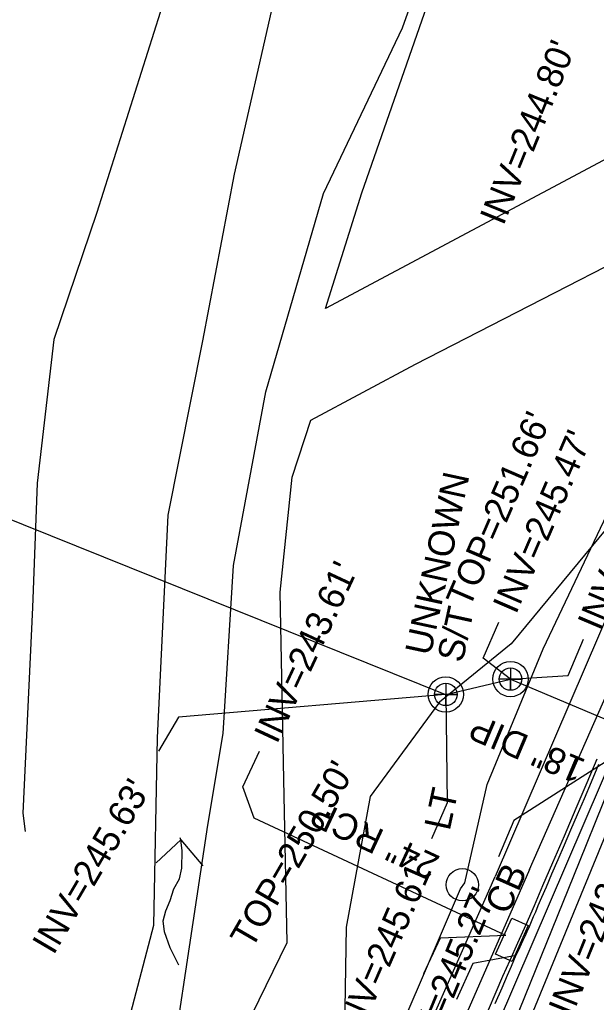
# Model space of a CAD drawing. Extents: x 2100323 to 2109811, y 740376 to 749755.
# Drawn here: x 2106450.1 to 2106538.1, y 744927.4 to 745077.1 of the extents above; entities that cross this region are included whole.
import ezdxf

# ---------------------------------------------------------------- set-up
doc = ezdxf.new("R2010")
doc.units = 0
for name, color, linetype in [('Exist Horizontal Alignment', 7, 'Continuous'), ('Exist Hydro Jurisdictional Stream or Body of Water', 7, 'Continuous'), ('Exist Hydro Stream or Body of Water', 7, 'Continuous'), ('Exist Roads Curbs', 7, 'Continuous'), ('Exist Roads EOP', 7, 'Continuous'), ('Exist Roads EOP Other', 7, 'Continuous'), ('Exist Roads EOT', 7, 'Continuous'), ('Exist Structure Minor Catch Basin', 7, 'Continuous'), ('Exist Structure Minor Catch Basin Text', 7, 'Continuous'), ('Exist Structure Minor Catch Basin Top Elevation', 7, 'Continuous'), ('Exist Structure Minor Pipes RCP 15 Inch Invert', 7, 'Continuous'), ('Exist Structure Minor Pipes RCP 24 Inch', 7, 'Continuous'), ('Exist Structure Minor Pipes RCP 24 Inch Invert', 7, 'Continuous'), ('Exist Structure Minor Pipes RCP 24 Inch Leader', 7, 'Continuous'), ('Exist Structure Minor Pipes RCP 24 Inch Text', 7, 'Continuous'), ('Exist Utilities Other Pole CELL', 7, 'Continuous'), ('Exist Utilities Other Pole Text', 7, 'Continuous'), ('Exist Utilities Power UG Cable SUE LOS B', 7, 'Continuous'), ('Exist Utilities Sanitary Sewer Manhole CELL', 7, 'Continuous'), ('Exist Utilities Sanitary Sewer Manhole Text', 7, 'Continuous'), ('Exist Utilities Sanitary Sewer UG Line', 7, 'Continuous'), ('Exist Utilities Sanitary Sewer UG Line Invert Elevation', 7, 'Continuous'), ('Exist Utilities Sanitary Sewer UG Line Text', 7, 'Continuous'), ('Exist Vegetation Hedge Row', 7, 'Continuous'), ('Exist Vegetation Woods Line', 7, 'Continuous')]:
    doc.layers.add(name, color=color, linetype=linetype)

msp = doc.modelspace()

# ---------------------------------------------------------------- linework, layer by layer
at = {"layer": 'Exist Horizontal Alignment'}
msp.add_line((2106480.63, 744825.5), (2106659.93, 745242.54), dxfattribs=at)
at = {"layer": 'Exist Hydro Jurisdictional Stream or Body of Water'}
for points in [[(2106463.33, 744911.49), (2106470.62, 744939.18), (2106471.16, 744967.71), (2106472.78, 745001.63), (2106478.04, 745028.18), (2106482.88, 745053.59), (2106489.04, 745080.65), (2106506.16, 745112.83), (2106520.98, 745141.84), (2106534.62, 745170.97), (2106549.75, 745203.39), (2106567.04, 745226.66), (2106574.83, 745230.12), (2106586.52, 745236.9), (2106599.08, 745249.86), (2106609.11, 745255.42), (2106618.23, 745258.97)], [(2106371.12, 744756.66), (2106389.62, 744779.45), (2106411.38, 744806.14), (2106428.64, 744828.43), (2106444.21, 744850.01), (2106455.89, 744880.31), (2106471.16, 744903.5), (2106478.84, 744954.41), (2106481.17, 744968.37), (2106482.76, 744993.98), (2106487.68, 745020.45), (2106496.47, 745050.64), (2106508.49, 745075.9), (2106519.68, 745107.28)]]:
    msp.add_lwpolyline(points, dxfattribs=at)
at = {"layer": 'Exist Hydro Stream or Body of Water'}
for points in [[(2106470.96, 744948.64), (2106474.69, 744952.18), (2106478.07, 744948.18)], [(2106474.41, 744933.08), (2106473.11, 744935.71), (2106472.2, 744938.12), (2106472.01, 744939.82), (2106472.4, 744941.34), (2106473.11, 744942.93), (2106473.66, 744944.71), (2106474.5, 744946.22), (2106474.87, 744947.84), (2106474.89, 744950.47), (2106474.69, 744952.18), (2106474.62, 744952.49)]]:
    msp.add_lwpolyline(points, dxfattribs=at)
at = {"layer": 'Exist Roads Curbs'}
msp.add_lwpolyline([(2106521.62, 744926.25), (2106522.79, 744929.01), (2106523.8, 744931.37), (2106524.89, 744933.83), (2106526.09, 744936.48), (2106527.35, 744939.26), (2106528.61, 744942.14), (2106529.9, 744945.18), (2106531.42, 744948.71), (2106533.18, 744952.79), (2106534.99, 744957), (2106536.66, 744960.89), (2106538.19, 744964.49)], dxfattribs=at)
at = {"layer": 'Exist Roads EOP'}
msp.add_lwpolyline([(2106522.62, 744927.2), (2106523.67, 744929.63), (2106524.5, 744931.54), (2106525.1, 744932.92), (2106525.49, 744933.78), (2106525.75, 744934.36), (2106525.99, 744934.9), (2106526.22, 744935.4), (2106526.43, 744935.85), (2106526.65, 744936.32), (2106526.9, 744936.88), (2106527.19, 744937.5), (2106527.51, 744938.21), (2106527.84, 744938.96), (2106528.49, 744940.46), (2106528.81, 744941.21), (2106529.2, 744942.13), (2106529.74, 744943.41), (2106530.44, 744945.02), (2106531.29, 744946.99), (2106532.23, 744949.16), (2106533.2, 744951.39), (2106534.18, 744953.68), (2106535.19, 744956.03), (2106536.23, 744958.47), (2106537.32, 744961.02), (2106538.45, 744963.68)], dxfattribs=at)
at = {"layer": 'Exist Roads EOP Other'}
for points in [[(2106697.35, 745353.52), (2106686.96, 745329.37), (2106672.34, 745294.97), (2106661.31, 745268.8), (2106636.53, 745211.2), (2106620.92, 745174.84), (2106604.77, 745136.29), (2106581.76, 745083.38), (2106549.92, 745010.01), (2106522.64, 744946.59)], [(2106527.85, 744947.64), (2106539.77, 744974.6), (2106561.29, 745024.08), (2106580.72, 745069.81), (2106584.09, 745077.13)], [(2106527.85, 744947.64), (2106505.55, 744896.66), (2106485.16, 744851.24), (2106475.43, 744829.28), (2106473.56, 744825.06)], [(2106469.94, 744828.24), (2106472.79, 744834.67), (2106497.1, 744888.81), (2106522.64, 744946.59)]]:
    msp.add_lwpolyline(points, dxfattribs=at)
at = {"layer": 'Exist Roads EOT'}
msp.add_lwpolyline([(2106570.81, 745036.09), (2106563.03, 745017.04), (2106549.84, 744984.5), (2106535.43, 744948.76), (2106520.51, 744911.86), (2106506.06, 744875.96), (2106490.77, 744837.82), (2106473.6, 744795.06), (2106461.87, 744766.02), (2106446.43, 744727.84), (2106431.46, 744690.7), (2106416.75, 744654.55), (2106401.68, 744618.34), (2106385.44, 744579.85), (2106373.4, 744551.06), (2106360.33, 744518.7), (2106342.53, 744471.76)], dxfattribs=at)
at = {"layer": 'Exist Structure Minor Catch Basin'}
msp.add_lwpolyline([(2106525.15, 744940.24), (2106527.68, 744939.1), (2106525.21, 744933.6), (2106522.67, 744934.74)], close=True, dxfattribs=at)
at = {"layer": 'Exist Structure Minor Catch Basin Top Elevation'}
msp.add_lwpolyline([(2106525.81, 744934.52), (2106519.2, 744933.32), (2106516.73, 744927.85)], dxfattribs=at)
at = {"layer": 'Exist Structure Minor Pipes RCP 24 Inch'}
msp.add_line((2106524.24, 744937.58), (2106485.88, 744955.44), dxfattribs=at)
at = {"layer": 'Exist Structure Minor Pipes RCP 24 Inch Leader'}
for points in [[(2106485.88, 744955.44), (2106484.16, 744960.22), (2106486.69, 744965.66)], [(2106524.24, 744937.58), (2106514.24, 744937.16), (2106511.71, 744931.73)]]:
    msp.add_lwpolyline(points, dxfattribs=at)
at = {"layer": 'Exist Utilities Other Pole CELL'}
msp.add_circle((2106517.62, 744945.31), 2.46, dxfattribs=at)
at = {"layer": 'Exist Utilities Power UG Cable SUE LOS B'}
msp.add_lwpolyline([(2106474.14, 744844.01), (2106473.91, 744844.34), (2106475.75, 744851.01), (2106503.7, 744912.95), (2106517.36, 744944.71), (2106518.02, 744945.62), (2106521.39, 744960.57), (2106529.92, 744981.24), (2106541.12, 745004.79), (2106553.7, 745033.66), (2106561.66, 745052.13), (2106571.18, 745070.9), (2106580.23, 745095.35), (2106600.22, 745137.18), (2106616.38, 745174.56), (2106619.43, 745178.52), (2106620.1, 745179.17), (2106620.74, 745180.71)], dxfattribs=at)
at = {"layer": 'Exist Utilities Sanitary Sewer Manhole CELL'}
for points in [[(2106524.97, 744978.38), (2106524.97, 744974.95), (2106524.97, 744976.66), (2106526.68, 744976.66), (2106523.26, 744976.66)], [(2106515.1, 744976.03), (2106515.1, 744972.61), (2106515.1, 744974.32), (2106516.81, 744974.32), (2106513.38, 744974.32)]]:
    msp.add_lwpolyline(points, dxfattribs=at)
for centre, radius in [((2106524.97, 744976.66), 2.69), ((2106524.97, 744976.66), 1.71), ((2106515.1, 744974.32), 2.69), ((2106515.1, 744974.32), 1.71)]:
    msp.add_circle(centre, radius, dxfattribs=at)
at = {"layer": 'Exist Utilities Sanitary Sewer UG Line'}
for p, q in [((2106345.15, 745042.56), (2106515.08, 744974.32)), ((2106515.11, 744974.32), (2106524.96, 744976.66)), ((2106524.98, 744976.66), (2106545.6, 744967.96)), ((2106545.61, 744967.95), (2106383.84, 744574.42))]:
    msp.add_line(p, q, dxfattribs=at)
at = {"layer": 'Exist Utilities Sanitary Sewer UG Line Invert Elevation'}
for points in [[(2106524.96, 744976.66), (2106520.79, 744979.84), (2106523.17, 744985.34)], [(2106524.98, 744976.66), (2106533.78, 744977.22), (2106536.11, 744982.74)], [(2106515.08, 744974.32), (2106474.37, 744970.83), (2106471.33, 744965.66)], [(2106515.11, 744974.32), (2106515.3, 744957.81), (2106512.9, 744952.31)], [(2106545.6, 744967.96), (2106525.45, 744955.1), (2106523.14, 744949.56)]]:
    msp.add_lwpolyline(points, dxfattribs=at)
at = {"layer": 'Exist Vegetation Hedge Row'}
for points in [[(2106472.51, 745081.32), (2106461.92, 745047.74), (2106455.36, 745028.42), (2106452.8, 745006.49), (2106452.1, 744987.57), (2106450.61, 744956.24)], [(2106450.61, 744956.24), (2106450.96, 744953.43)]]:
    msp.add_lwpolyline(points, dxfattribs=at)
at = {"layer": 'Exist Vegetation Woods Line'}
for points in [[(2106562.9, 745068.38), (2106496.77, 745033.15), (2106502.31, 745050.75), (2106516.41, 745091.27)], [(2106490.92, 744936.54), (2106490.39, 744961.35), (2106489.86, 744989.89), (2106491.66, 745007.44), (2106494.55, 745016.09), (2106510.48, 745024.63), (2106562.59, 745051.35)], [(2106562.59, 745051.35), (2106539.65, 744999.67), (2106525.09, 744982.01), (2106514.12, 744973.12), (2106503.55, 744958.76), (2106499.92, 744938.85)], [(2106499.92, 744938.85), (2106499.54, 744917.18), (2106462.04, 744837.37), (2106450.6, 744853.93), (2106490.92, 744936.54)]]:
    msp.add_lwpolyline(points, dxfattribs=at)

# ---------------------------------------------------------------- texts
at = {"layer": 'Exist Structure Minor Catch Basin Text'}
msp.add_text('CB', height=4, rotation=66.1224, dxfattribs=at).set_placement((2106524.58, 744940.57))
at = {"layer": 'Exist Structure Minor Pipes RCP 15 Inch Invert'}
msp.add_text("INV=244.80'", height=4, rotation=67.8935, dxfattribs=at).set_placement((2106523.88, 745045.62))
at = {"layer": 'Exist Structure Minor Pipes RCP 24 Inch Invert'}
msp.add_text("INV=243.61'", height=4, rotation=65, dxfattribs=at).set_placement((2106489.35, 744966.63))
at = {"layer": 'Exist Structure Minor Pipes RCP 24 Inch Text'}
msp.add_text('24" RCP', height=4, rotation=155.0331, dxfattribs=at).set_placement((2106514.42, 744949.55))
at = {"layer": 'Exist Utilities Other Pole Text'}
msp.add_text('LT', height=4, rotation=77.8136, dxfattribs=at).set_placement((2106515.69, 744953.42))
at = {"layer": 'Exist Utilities Sanitary Sewer Manhole Text'}
for s, rotation, p in [("TOP=251.66'", 66.6083, (2106518.7, 744987.3)), ("TOP=250.50'", 59.8729, (2106485.51, 744935.36))]:
    msp.add_text(s, height=4, rotation=rotation, dxfattribs=at).set_placement(p)
at = {"layer": 'Exist Utilities Sanitary Sewer UG Line Invert Elevation'}
for s, rotation, p in [("INV=245.47'", 66.628, (2106525.8, 744986.39)), ("INV=244.96'", 67.081, (2106538.74, 744983.81)), ("INV=245.63'", 59.5504, (2106455.31, 744934.47)), ("INV=242.36'", 67.9562, (2106534.33, 744925.1)), ("INV=245.61'", 66.4611, (2106501.66, 744921.49)), ("INV=245.27'", 67.393, (2106511.6, 744916.65))]:
    msp.add_text(s, height=4, rotation=rotation, dxfattribs=at).set_placement(p)
at = {"layer": 'Exist Utilities Sanitary Sewer UG Line Text'}
for s, rotation, p in [('UNKNOWN ', 77.8136, (2106512.77, 744980.08)), ('S/T', 77.8136, (2106517.66, 744979.03)), ('18" DIP', 157.1221, (2106536.63, 744964.28))]:
    msp.add_text(s, height=4, rotation=rotation, dxfattribs=at).set_placement(p)

doc.saveas('drawing.dxf')
